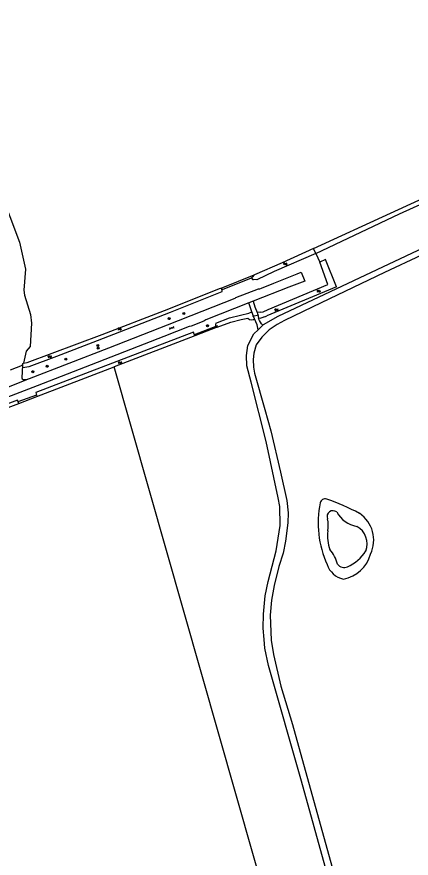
# Model space of a CAD drawing. Extents: x 124000 to 129000, y 395500 to 397503.
# Drawn here: x 127341.9 to 127501.4, y 396400.8 to 396741.2 of the extents above; entities that cross this region are included whole.
import ezdxf

# ---------------------------------------------------------------- set-up
doc = ezdxf.new("R2010")
doc.units = 0
for name, color, linetype in [('gg-knt-bronhoudergrens', 7, 'Continuous'), ('gg-knt-onverhard', 7, 'Continuous'), ('gg-knt-verharding', 7, 'Continuous'), ('gg-knt-verharding nz', 7, 'Continuous'), ('gg-kntw-bovenkant insteek waterloop', 7, 'Continuous'), ('gg-kntw-waterlijn', 7, 'Continuous'), ('gg-kwrk-duiker nz buis', 7, 'Continuous'), ('gt-grn-groengrens', 7, 'Continuous'), ('gt-grn-vlakafsluiter', 7, 'Continuous'), ('gt-grn-weggrens', 7, 'Continuous'), ('gt-symb-boom', 7, 'Continuous'), ('gt-symb-gesloten verharding', 7, 'Continuous'), ('gt-symb-watersymbool', 7, 'Continuous'), ('gx-grn-maaiveld', 7, 'Continuous')]:
    doc.layers.add(name, color=color, linetype=linetype)

# ---------------------------------------------------------------- blocks, each defined once
blk = doc.blocks.new('gt0-WA')
at = {"layer": 'gt-symb-watersymbool'}
for centre, start, end in [((-0.32, 0.02), 28.0725, 151.9275), ((0.43, 0.42), 208.0725, 331.9275), ((-0.32, -0.43), 28.0725, 151.9275), ((0.43, -0.03), 208.0725, 331.9275)]:
    blk.add_arc(centre, 0.425, start, end, dxfattribs=at)
blk = doc.blocks.new('gt0-BOOM')
at = {"layer": 'gt-symb-boom'}
for radius in [0.4, 0.2]:
    blk.add_circle((0, 0), radius, dxfattribs=at)
blk = doc.blocks.new('gt0-GESVH1')
at = {"layer": 'gt-symb-gesloten verharding'}
for p, q in [((-0.99, -0.26), (0.01, 0.24)), ((0.01, -0.26), (-0.99, 0.24)), ((0.01, 0.24), (1.01, -0.26)), ((1.01, 0.24), (0.01, -0.26))]:
    blk.add_line(p, q, dxfattribs=at)

msp = doc.modelspace()

# ---------------------------------------------------------------- linework, layer by layer
at = {"layer": 'gg-knt-bronhoudergrens'}
msp.add_line((127345.61, 396605.98), (127344.59, 396601.07), dxfattribs=at)
msp.add_lwpolyline([(127453.62, 396379.06), (127444.76, 396376.67), (127381.29, 396599.65)], dxfattribs=at)
at = {"layer": 'gg-knt-onverhard'}
for p, q in [((127436.95, 396621.81), (127435.72, 396625.48)), ((127438, 396619.1), (127436.95, 396621.81)), ((127439.13, 396621.65), (127439.66, 396619.43))]:
    msp.add_line(p, q, dxfattribs=at)
for points in [[(127441.34, 396616.44), (127441.62, 396616.71), (127447.62, 396620.08), (127508.75, 396648.93)], [(127505.57, 396644.81), (127490.58, 396637.74), (127464.99, 396625.52), (127450.1, 396618.34), (127447.14, 396616.74), (127443.92, 396614.63), (127440.96, 396611.66), (127438.66, 396608.5), (127437.68, 396605.2), (127437.41, 396602.53), (127437.55, 396599.47), (127437.95, 396597.12), (127442.15, 396582.38), (127444.59, 396573.75), (127448.57, 396556.97), (127451.09, 396545.58), (127451.61, 396540.59), (127451.49, 396536.52), (127450.56, 396529.03), (127449.55, 396524.16), (127447.84, 396518.8), (127446.01, 396511.12), (127444.88, 396505.27), (127444.39, 396499.19), (127444.8, 396489), (127445.66, 396483.18), (127448.67, 396470.43), (127453.43, 396454.95), (127469.25, 396397.54)], [(127437.44, 396626.16), (127438.19, 396623.83), (127439.13, 396621.65)], [(127439.44, 396614.64), (127439.05, 396616.59), (127438, 396619.1)], [(127441.34, 396616.44), (127440.82, 396616.99), (127440.03, 396618.32), (127439.83, 396618.87), (127439.66, 396619.43)], [(127471.66, 396378.95), (127456.98, 396432.04), (127443.68, 396478.81), (127442.18, 396485.78), (127441.97, 396489.26), (127441.56, 396493.87), (127441.62, 396499.6), (127442.36, 396506.98), (127443.52, 396512.74), (127446.76, 396525.21), (127448.37, 396535.44), (127448.26, 396543.1), (127447.56, 396546.59), (127442.73, 396569.37), (127436.66, 396593.43), (127434.94, 396600.02), (127434.78, 396604.2), (127435.3, 396608.19), (127437.71, 396613.01), (127439.44, 396614.64)]]:
    msp.add_lwpolyline(points, dxfattribs=at)
at = {"layer": 'gg-knt-verharding'}
msp.add_line((127437.44, 396626.16), (127435.72, 396625.48), dxfattribs=at)
for points in [[(127347.08, 396594.88), (127379.04, 396607.26), (127402.85, 396616.61), (127416.88, 396622.1), (127430.15, 396627.37), (127430.32, 396627.47), (127430.46, 396627.63), (127439.6, 396631.2), (127440.15, 396631.24), (127440.84, 396631.45), (127445.87, 396633.45), (127455.33, 396637.19), (127456.94, 396637.86), (127458.37, 396634.34), (127451.86, 396631.84), (127437.44, 396626.16)], [(127435.72, 396625.48), (127418.35, 396618.64), (127417.58, 396618.16), (127412.34, 396616.07), (127411.59, 396615.93), (127401.3, 396611.94), (127372.01, 396600.43), (127350.07, 396591.96), (127336.11, 396586.5)], [(127344.16, 396600.24), (127343.89, 396595.14), (127344.09, 396594.81), (127344.45, 396594.55), (127345.2, 396594.47), (127346.15, 396594.63), (127347.08, 396594.88)]]:
    msp.add_lwpolyline(points, dxfattribs=at)
at = {"layer": 'gg-knt-verharding nz'}
msp.add_line((127334.39, 396589.95), (127347.08, 396594.88), dxfattribs=at)
at = {"layer": 'gg-kntw-bovenkant insteek waterloop'}
for p, q in [((127467.65, 396632.97), (127464.43, 396642)), ((127437.75, 396636.68), (127437.16, 396636.06)), ((127471.14, 396631.96), (127443, 396620.19)), ((127440.25, 396621.73), (127439.13, 396621.65)), ((127413.89, 396612.18), (127381.29, 396599.65)), ((127344.38, 396601.03), (127344.59, 396601.07)), ((127350.05, 396587.65), (127381.29, 396599.65)), ((127323.06, 396577.39), (127342.71, 396584.83))]:
    msp.add_line(p, q, dxfattribs=at)
for points in [[(127461.85, 396647.47), (127555.29, 396690.42), (127667.27, 396741.23)], [(127462.79, 396645.48), (127496.64, 396661.53), (127526.15, 396674.92), (127568.79, 396694.51), (127595.86, 396706.72), (127630.68, 396722.52), (127666.62, 396738.98), (127668.03, 396739.73), (127667.27, 396741.23)], [(127461.85, 396647.47), (127449.23, 396641.76), (127437.95, 396636.89), (127437.75, 396636.68)], [(127462.79, 396645.48), (127446.03, 396638.13), (127438.95, 396634.85), (127437.62, 396634.91)], [(127471.14, 396631.96), (127466.68, 396643.02), (127464.43, 396642)], [(127424.78, 396629.91), (127403.96, 396621.54), (127374.43, 396610.13), (127357.94, 396603.81), (127346.8, 396599.56), (127344.3, 396599.26), (127344.38, 396601.03)], [(127344.59, 396601.07), (127346.05, 396601.37), (127376.46, 396612.64), (127401.62, 396622.39), (127424.23, 396631.39), (127424.44, 396631.33)], [(127440.25, 396621.73), (127441.55, 396621.89), (127443.6, 396622.82), (127467.65, 396632.97)], [(127422.37, 396617.25), (127427.85, 396619.38), (127432.31, 396620.5)], [(127432.31, 396620.5), (127435.78, 396621.39), (127436.95, 396621.81)], [(127441.95, 396619.84), (127441.43, 396619.55), (127440.18, 396619.16), (127439.66, 396619.43)], [(127422.96, 396615.64), (127428.49, 396617.66), (127432.65, 396618.76), (127435.36, 396619.26)], [(127435.36, 396619.26), (127435.97, 396618.82), (127436.9, 396618.66), (127437.62, 396618.72), (127438, 396619.1)], [(127413.89, 396612.18), (127413.36, 396613.67), (127349.6, 396589.18), (127350.05, 396587.65)], [(127342.71, 396584.83), (127342.22, 396586.08), (127322.68, 396578.82), (127323.06, 396577.39)]]:
    msp.add_lwpolyline(points, dxfattribs=at)
for centre, radius, start, end in [((127437.54, 396635.54), 0.642, 126.1979, 277.3194), ((127424.11, 396630.5), 0.895, 318.6369, 68.3911), ((127440.99, 396624.45), 4.71, 281.6954, 295.2072), ((127423.23, 396616.65), 1.05, 145.2567, 255.0872), ((127466.54, 396544.22), 2, 70.4788, 168.427), ((127432.51, 396448.32), 103.75, 62.4893, 70.4639), ((127504.52, 396536.44), 40.76, 168.4237, 204.3497), ((127473.21, 396529.52), 13.02, 334.295, 56.2564), ((127471.43, 396527.48), 13.98, 280.4182, 345.0435), ((127475.92, 396522.54), 9.03, 198.789, 257.4196)]:
    msp.add_arc(centre, radius, start, end, dxfattribs=at)
at = {"layer": 'gg-kntw-waterlijn'}
for centre, radius, start, end in [((127469.76, 396539.01), 2.41, 51.8695, 201.496), ((127456.75, 396535.4), 11.11, 348.5701, 14.1982), ((127481.43, 396546.5), 11.62, 208.8006, 259.8874), ((127475.47, 396527.98), 8.1, 339.1695, 61.0734), ((127486.97, 396531.51), 19.41, 174.9967, 197.5754), ((127459.4, 396517.13), 12.45, 12.1206, 43.2133), ((127469.72, 396533.15), 15.56, 292.2625, 328.865), ((127474.23, 396521.81), 3.37, 217.9804, 294.4604)]:
    msp.add_arc(centre, radius, start, end, dxfattribs=at)
at = {"layer": 'gg-kwrk-duiker nz buis'}
for p, q in [((127424.61, 396630.8), (127437.18, 396635.71)), ((127437.24, 396620.15), (127439.73, 396620.6)), ((127423.07, 396616.2), (127413.61, 396612.56)), ((127349.85, 396588.2), (127342.34, 396585.48))]:
    msp.add_line(p, q, dxfattribs=at)
at = {"layer": 'gt-grn-groengrens'}
for p, q in [((127462.79, 396645.48), (127464.43, 396642)), ((127437.75, 396636.68), (127424.44, 396631.33)), ((127422.96, 396615.64), (127413.89, 396612.18)), ((127344.16, 396600.24), (127344.38, 396601.03)), ((127342.71, 396584.83), (127350.05, 396587.65))]:
    msp.add_line(p, q, dxfattribs=at)
at = {"layer": 'gt-grn-vlakafsluiter'}
for p, q in [((127462.79, 396645.48), (127461.85, 396647.47)), ((127439.44, 396614.64), (127441.34, 396616.44))]:
    msp.add_line(p, q, dxfattribs=at)
at = {"layer": 'gt-grn-weggrens'}
msp.add_line((127339.31, 396598.36), (127344.16, 396600.24), dxfattribs=at)
at = {"layer": 'gx-grn-maaiveld'}
for p, q in [((127335.01, 396670.85), (127343.03, 396650)), ((127343.03, 396650), (127345.42, 396639.16)), ((127345.42, 396639.16), (127344.7, 396630.67)), ((127344.7, 396630.67), (127345.03, 396628.65)), ((127345.03, 396628.65), (127347.39, 396620.8)), ((127347.39, 396620.8), (127347.88, 396617.33)), ((127347.88, 396617.33), (127347.27, 396607.9)), ((127347.27, 396607.9), (127345.61, 396605.98))]:
    msp.add_line(p, q, dxfattribs=at)

# ---------------------------------------------------------------- block references
at = {"layer": 'gt-symb-boom'}
for p in [(127409.46, 396621.22), (127403.5, 396619.11), (127419.01, 396616.26), (127374.64, 396608.26), (127374.79, 396607.12), (127361.66, 396602.75), (127354.11, 396599.83), (127348.4, 396597.65)]:
    msp.add_blockref('gt0-BOOM', p, dxfattribs=at)
at = {"layer": 'gt-symb-gesloten verharding', "rotation": 20.737148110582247}
msp.add_blockref('gt0-GESVH1', (127404.51, 396615.33), dxfattribs=at)
at = {"layer": 'gt-symb-watersymbool'}
for p, rotation in [((127450.43, 396641.21), 21.28016631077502), ((127463.91, 396630.22), 21.28016631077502), ((127446.87, 396622.66), 21.28016631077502), ((127383.4, 396614.9), 21.2801663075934), ((127355.14, 396603.68), 21.40773994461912), ((127383.59, 396601.24), 21.28016631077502)]:
    msp.add_blockref('gt0-WA', p, dxfattribs=dict(at, rotation=rotation))

doc.saveas('drawing.dxf')
